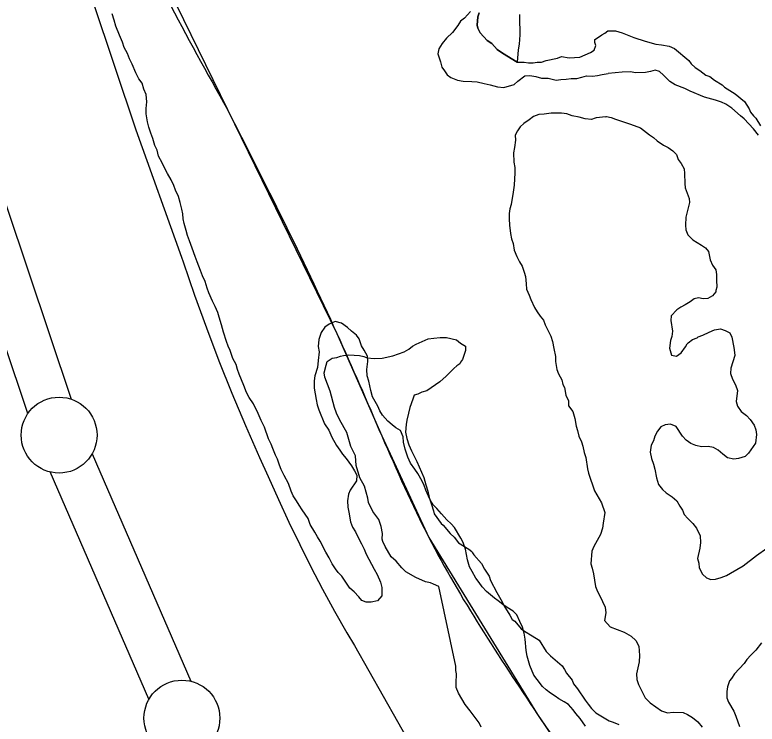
# Model space of a CAD drawing. Extents: x 3172231 to 3210228, y 940198 to 965780.
# Drawn here: x 3186086.2 to 3186575.5, y 953279.8 to 953747.2 of the extents above; entities that cross this region are included whole.
import ezdxf

# ---------------------------------------------------------------- set-up
doc = ezdxf.new("R2010")
doc.units = 0
for name, color, linetype in [('V-BORW-LINE', 7, 'Continuous'), ('V-LEVE-TOET', 7, 'Continuous'), ('V-SITE-VEGE', 7, 'Continuous'), ('V-SURV-LINE', 7, 'Continuous'), ('V-TOPO-SHOR', 7, 'Continuous'), ('V-WETL-SWMP', 7, 'Continuous')]:
    doc.layers.add(name, color=color, linetype=linetype)

msp = doc.modelspace()

# ---------------------------------------------------------------- linework, layer by layer
at = {"layer": 'V-BORW-LINE'}
for points in [[(3186153.808, 953833.219), (3186226.361, 953684.781)], [(3186226.361, 953684.781), (3186298.497, 953537.233)], [(3186298.497, 953537.233), (3186328.058, 953469.681)], [(3186328.058, 953469.681), (3186359.15, 953402.771)], [(3186359.15, 953402.771), (3186430.764, 953286.213)], [(3186430.764, 953286.213), (3186507.132, 953172.785)]]:
    msp.add_lwpolyline(points, dxfattribs=at)
for points in [[(3186122.827, 953951.45), (3186153.808, 953833.219), (3186226.361, 953684.781)], [(3186226.361, 953684.781), (3186298.497, 953537.233), (3186328.058, 953469.681)], [(3186328.058, 953469.681), (3186359.15, 953402.771), (3186430.764, 953286.213)], [(3186430.764, 953286.213), (3186507.132, 953172.785), (3186577.264, 953051.561)]]:
    msp.add_spline(points, degree=3, dxfattribs=at)
at = {"layer": 'V-LEVE-TOET'}
msp.add_lwpolyline([(3186137.585, 953755.944), (3186166.052, 953671.495), (3186195.987, 953587.554), (3186197.155, 953584.373), (3186197.155, 953584.373), (3186204.616, 953562.529), (3186212.459, 953540.818), (3186220.678, 953519.247), (3186229.271, 953497.823), (3186238.236, 953476.552), (3186247.57, 953455.439), (3186253.288, 953442.973), (3186253.288, 953442.973), (3186259.924, 953427.883), (3186266.822, 953412.908), (3186273.977, 953398.056), (3186281.391, 953383.331), (3186289.059, 953368.737), (3186296.978, 953354.28), (3186305.15, 953339.961), (3186310.139, 953331.492), (3186310.139, 953331.492), (3186366.873, 953231.37)], dxfattribs=at)
at = {"layer": 'V-SITE-VEGE'}
for points in [[(3186392.364, 953748.42), (3186391.381, 953745.895), (3186390.928, 953740.351), (3186391.451, 953738.342), (3186392.987, 953735.335), (3186397.568, 953730.344), (3186400.605, 953728.36), (3186404.169, 953724.364), (3186407.716, 953721.88), (3186417.337, 953715.928), (3186421.867, 953715.969), (3186424.892, 953715.494), (3186427.913, 953715.523), (3186430.426, 953716.049), (3186433.447, 953716.078), (3186436.457, 953717.114), (3186443.994, 953718.693), (3186446.503, 953719.725), (3186451.547, 953718.765), (3186458.59, 953719.334), (3186465.611, 953722.421), (3186468.113, 953723.955), (3186469.092, 953726.984), (3186468.568, 953728.993), (3186468.55, 953731.006), (3186471.052, 953732.542), (3186473.053, 953734.07), (3186475.056, 953735.096), (3186477.057, 953736.626), (3186482.091, 953736.675), (3186486.635, 953735.204), (3186494.215, 953732.253), (3186501.791, 953729.808), (3186508.856, 953727.858), (3186512.387, 953727.389), (3186517.431, 953726.429), (3186520.968, 953724.952), (3186530.608, 953716.985), (3186532.138, 953714.986), (3186534.677, 953712.494), (3186537.717, 953710.507), (3186541.774, 953707.523), (3186544.299, 953706.54), (3186547.344, 953704.052), (3186552.407, 953701.078), (3186553.929, 953699.581), (3186561.021, 953695.117), (3186567.112, 953690.14), (3186570.175, 953685.133), (3186571.201, 953683.13), (3186573.239, 953680.631), (3186574.765, 953679.134), (3186577.831, 953674.129)], [(3186306.291, 953523.124), (3186313.375, 953522.773), (3186316.297, 953521.968), (3186318.386, 953521.155), (3186322.974, 953520.781), (3186328.387, 953520.834), (3186335.45, 953522.564), (3186342.925, 953525.133), (3186345.825, 953526.824), (3186348.303, 953528.932), (3186350.794, 953530.204), (3186358.672, 953533.609), (3186362.418, 953534.062), (3186366.58, 953534.517), (3186370.743, 953534.556), (3186377.424, 953532.952), (3186379.941, 953530.894), (3186383.291, 953528.842), (3186383.32, 953525.925), (3186381.292, 953520.076), (3186380.058, 953518.399), (3186379.652, 953517.145), (3186377.582, 953515.876), (3186375.515, 953514.19), (3186370.565, 953509.148), (3186366.434, 953505.359), (3186357.743, 953499.447), (3186354.419, 953498.582), (3186351.932, 953497.311), (3186349.44, 953496.455), (3186348.631, 953493.948), (3186346.599, 953488.514), (3186345.801, 953484.756), (3186344.594, 953480.165), (3186344.205, 953477.244), (3186343.835, 953472.243), (3186344.707, 953468.088), (3186345.995, 953463.932), (3186347.699, 953459.783), (3186351.099, 953452.736), (3186355.776, 953442.367), (3186357.073, 953437.38), (3186358.361, 953433.227), (3186359.233, 953429.069), (3186360.942, 953424.504), (3186362.23, 953420.351), (3186362.666, 953418.272), (3186367.307, 953412.069), (3186368.566, 953410.83), (3186373.199, 953405.46), (3186375.724, 953402.984), (3186378.671, 953399.263), (3186385.374, 953395.158), (3186387.473, 953393.514), (3186387.895, 953392.684), (3186388.741, 953391.439), (3186393.791, 953385.658), (3186395.909, 953381.926), (3186398.868, 953377.376), (3186399.727, 953374.467), (3186403.968, 953366.593), (3186407.357, 953360.377), (3186408.629, 953357.891), (3186412.436, 953351.677)], [(3186393.552, 953277.777), (3186392.274, 953280.681), (3186386.369, 953288.54), (3186382.996, 953292.676), (3186378.765, 953300.131), (3186377.065, 953303.865), (3186377.037, 953306.781), (3186377.393, 953313.032), (3186376.959, 953315.108), (3186376.93, 953318.025), (3186365.611, 953370.4), (3186362.265, 953372.034), (3186360.176, 953372.85), (3186356.835, 953373.65), (3186350.56, 953376.507), (3186343.861, 953380.194), (3186341.34, 953382.67), (3186337.549, 953387.214), (3186334.191, 953390.1), (3186330.379, 953396.727), (3186328.681, 953400.045), (3186328.249, 953401.708), (3186328.63, 953405.46), (3186327.756, 953410.033), (3186326.048, 953414.598), (3186322.249, 953419.976), (3186319.277, 953425.78), (3186318.835, 953428.692), (3186316.676, 953436.585), (3186313.713, 953441.974), (3186311.136, 953450.278), (3186310.661, 953456.523), (3186307.687, 953462.74), (3186305.103, 953471.883), (3186300.444, 953480.169), (3186298.318, 953484.73), (3186297.034, 953488.467), (3186294.017, 953499.268), (3186290.601, 953508.4), (3186290.156, 953511.311), (3186291.361, 953516.32), (3186292.17, 953518.827), (3186295.481, 953520.94), (3186298.394, 953521.385), (3186300.884, 953522.241), (3186302.963, 953522.677), (3186306.291, 953523.124)], [(3186412.436, 953351.677), (3186414.132, 953348.777), (3186415.807, 953347.546), (3186420.018, 953342.584), (3186422.117, 953340.94), (3186427.141, 953338.07), (3186431.751, 953335.197), (3186436.402, 953327.742), (3186439.343, 953324.855), (3186446.902, 953318.262), (3186448.594, 953315.778), (3186449.866, 953313.292), (3186453.657, 953308.745), (3186454.513, 953306.255), (3186457.044, 953302.945), (3186462.111, 953295.495), (3186464.216, 953293.016), (3186466.325, 953290.121), (3186469.27, 953287.233), (3186478.065, 953281.9), (3186480.569, 953281.091), (3186484.336, 953279.459)]]:
    msp.add_lwpolyline(points, dxfattribs=at)
at = {"layer": 'V-SURV-LINE'}
for points in [[(3185867.888, 954255.769), (3186123.254, 953493.937)], [(3186094.804, 953484.419), (3185839.438, 954246.25)], [(3186137.101, 953457.868), (3186202.146, 953308.062)], [(3186174.621, 953296.13), (3186109.576, 953445.936)]]:
    msp.add_lwpolyline(points, dxfattribs=at)
for centre in [(3186115.38, 953470.232), (3186196.342, 953283.766)]:
    msp.add_circle(centre, 25, dxfattribs=at)
at = {"layer": 'V-TOPO-SHOR'}
for points in [[(3186386.492, 953749.282), (3186382.566, 953745.078), (3186380.074, 953742.98), (3186378.28, 953740.171), (3186374.702, 953735.608), (3186370.778, 953731.757), (3186367.919, 953728.249), (3186365.767, 953724.735), (3186365.029, 953721.56), (3186366.748, 953716.244), (3186367.776, 953712.699), (3186369.521, 953710.208), (3186371.263, 953707.718), (3186373.721, 953705.928), (3186377.946, 953704.124), (3186381.827, 953703.38), (3186387.482, 953703.327), (3186391.012, 953702.94), (3186395.596, 953701.838), (3186399.477, 953701.097), (3186404.412, 953699.637), (3186408.65, 953699.243), (3186415.383, 953701.302), (3186417.878, 953703.401), (3186422.504, 953706.891), (3186425.687, 953707.214), (3186429.57, 953706.473), (3186433.447, 953705.375), (3186437.688, 953705.336), (3186442.978, 953704.228), (3186446.163, 953704.552), (3186449.7, 953704.871), (3186452.884, 953705.197)], [(3186209.932, 953575.26), (3186208.552, 953578.807), (3186206.483, 953584.482), (3186205.101, 953588.029), (3186203.03, 953593.349), (3186201.31, 953598.314), (3186199.93, 953601.861), (3186199.252, 953605.048), (3186197.88, 953609.654), (3186197.204, 953612.842), (3186196.878, 953616.027), (3186196.2, 953619.214), (3186195.18, 953623.463), (3186194.156, 953627.361), (3186192.076, 953631.62), (3186191.044, 953634.811), (3186189.311, 953638.362), (3186186.876, 953642.626), (3186185.137, 953645.823), (3186183.407, 953649.727), (3186180.971, 953653.991), (3186179.947, 953657.888), (3186178.563, 953661.081), (3186177.193, 953665.689), (3186175.813, 953669.236), (3186174.434, 953673.135), (3186173.76, 953676.676), (3186172.749, 953681.989), (3186172.782, 953685.522), (3186173.175, 953689.759), (3186172.865, 953694.709), (3186171.133, 953698.26), (3186170.109, 953702.158), (3186168.014, 953705.004), (3186165.929, 953708.912), (3186163.508, 953714.589), (3186161.774, 953718.14), (3186160.391, 953721.687), (3186158.308, 953725.595), (3186157.28, 953729.138), (3186155.204, 953733.752), (3186152.785, 953739.781), (3186151.761, 953743.681), (3186150.387, 953747.935)], [(3186576.522, 953667.78), (3186573.129, 953672.157), (3186566.895, 953678.626), (3186564.58, 953680.721), (3186558.891, 953685.608), (3186554.807, 953688.391), (3186551.975, 953689.601), (3186548.08, 953690.976), (3186540.828, 953693.026), (3186531.444, 953696.819), (3186527.897, 953698.725), (3186521.523, 953701.136), (3186517.976, 953703.219), (3186513.88, 953707.415), (3186511.209, 953709.86), (3186508.203, 953710.714), (3186505.213, 953709.805), (3186501.868, 953709.068), (3186495.342, 953709.006), (3186491.985, 953709.504), (3186486.517, 953709.453), (3186477.358, 953708.562)], [(3186452.884, 953705.197), (3186456.772, 953705.16), (3186459.962, 953706.19), (3186463.149, 953706.868), (3186467.036, 953706.833), (3186470.221, 953707.157), (3186473.407, 953707.835), (3186477.358, 953708.562)], [(3186475.869, 953679.982), (3186469.502, 953679.333), (3186468.791, 953678.987), (3186466.311, 953678.303), (3186462.074, 953678.696), (3186458.197, 953679.791), (3186453.609, 953680.539), (3186450.089, 953681.987), (3186446.556, 953682.374), (3186439.843, 953682.435), (3186435.243, 953681.772), (3186431.704, 953681.45), (3186428.157, 953680.07), (3186425.31, 953677.975), (3186421.753, 953675.534), (3186419.26, 953673.437), (3186417.466, 953670.625), (3186416.027, 953667.811), (3186416.35, 953664.626), (3186415.599, 953659.686), (3186414.859, 953656.16), (3186415.156, 953650.147), (3186415.832, 953646.608), (3186415.797, 953643.073), (3186415.369, 953634.948), (3186414.62, 953630.361), (3186413.485, 953622.243), (3186412.398, 953619.425), (3186412.015, 953616.246), (3186411.984, 953612.713), (3186412.297, 953608.47), (3186412.955, 953603.161), (3186413.628, 953599.62), (3186414.659, 953596.43), (3186415.326, 953592.182), (3186417.055, 953587.924), (3186418.789, 953584.375), (3186420.53, 953581.53), (3186421.908, 953577.631), (3186422.943, 953574.795), (3186423.25, 953569.843), (3186423.569, 953566.306), (3186425.302, 953562.402), (3186426.334, 953559.566), (3186428.759, 953554.241), (3186430.502, 953551.396), (3186432.595, 953548.549), (3186434.692, 953546.057), (3186435.722, 953542.866), (3186437.807, 953538.959), (3186439.542, 953535.41), (3186440.57, 953531.864), (3186441.588, 953527.261), (3186442.599, 953521.95), (3186442.569, 953518.77), (3186443.58, 953513.459), (3186444.615, 953510.621), (3186446.699, 953506.715), (3186447.375, 953503.526), (3186448.522, 953501.544)], [(3186475.869, 953679.982), (3186476.207, 953680.072), (3186479.211, 953679.57), (3186482.22, 953678.364), (3186492.13, 953675.106), (3186498.68, 953672.697), (3186504.545, 953667.989), (3186507.208, 953666.248), (3186509.52, 953664.155), (3186513.782, 953661.196), (3186516.794, 953659.811), (3186519.989, 953657.548), (3186522.305, 953655.101), (3186523.571, 953651.937), (3186525.361, 953649.131), (3186527.333, 953645.621), (3186527.714, 953642.626), (3186527.776, 953636.099), (3186527.98, 953633.101), (3186530.69, 953626.249), (3186530.893, 953623.426), (3186528.513, 953613.879), (3186528.21, 953608.585), (3186528.591, 953605.588), (3186529.856, 953602.248), (3186533.24, 953598.928), (3186538.917, 953595.453), (3186541.403, 953593.712), (3186543.541, 953591.263), (3186544.653, 953585.629), (3186546.095, 953582.288), (3186548.241, 953579.134), (3186548.798, 953576.14), (3186548.659, 953572.257), (3186548.878, 953567.674), (3186548.192, 953565.55), (3186548.368, 953565.552), (3186548.2, 953564.667), (3186546.109, 953562.003), (3186543.127, 953560.211), (3186539.953, 953560.006), (3186536.949, 953560.682), (3186533.955, 953560.125), (3186531.329, 953557.983), (3186528.171, 953556.012), (3186525.187, 953554.575), (3186522.555, 953552.787), (3186518.887, 953548.869), (3186518.742, 953545.695), (3186519.688, 953538.824), (3186519.371, 953535.115), (3186518.334, 953532.637), (3186517.677, 953527.514), (3186519.131, 953522.941), (3186522.312, 953522.265), (3186525.468, 953524.412), (3186528.255, 953528.317), (3186529.469, 953530.445), (3186529.994, 953530.982), (3186532.971, 953533.126), (3186535.959, 953534.388), (3186536.658, 953535.1), (3186539.822, 953536.188), (3186543.863, 953538.166), (3186547.377, 953539.61), (3186551.428, 953540.177), (3186554.437, 953539.147), (3186557.451, 953537.589), (3186558.889, 953534.779), (3186560.187, 953527.912), (3186560.763, 953522.976), (3186560.767, 953522.624), (3186558.197, 953514.309), (3186558.053, 953510.778), (3186559.323, 953507.088), (3186561.297, 953503.399), (3186562.567, 953499.709), (3186561.754, 953492.291), (3186562.487, 953489.299), (3186564.992, 953485.795), (3186568.543, 953483.181), (3186570.862, 953480.558), (3186573.542, 953476.702), (3186574.63, 953473.711), (3186575.189, 953470.541), (3186574.359, 953464.889), (3186569.833, 953458.321), (3186567.56, 953456.181), (3186563.163, 953454.729), (3186560.169, 953454.348), (3186555.925, 953455.368), (3186552.905, 953457.633), (3186549.882, 953460.25), (3186546.689, 953462.161), (3186543.156, 953462.656), (3186538.923, 953462.617), (3186535.036, 953463.287), (3186531.847, 953464.668), (3186528.826, 953466.933), (3186526.334, 953469.556), (3186522.215, 953475.868)], [(3186297.304, 953545.115), (3186293.401, 953543.384), (3186290.554, 953541.291), (3186288.047, 953537.779), (3186286.593, 953533.2), (3186286.196, 953528.608), (3186286.869, 953525.067), (3186286.112, 953519.419), (3186285.714, 953514.827), (3186283.896, 953509.189), (3186283.513, 953506.013), (3186283.468, 953501.065), (3186284.811, 953493.63), (3186285.485, 953490.089), (3186286.517, 953486.899), (3186290.318, 953477.674), (3186293.108, 953473.408), (3186295.184, 953468.794), (3186298.318, 953463.463), (3186300.409, 953460.262), (3186302.152, 953457.774), (3186304.599, 953454.923), (3186308.089, 953449.942), (3186310.18, 953446.741), (3186311.566, 953443.903), (3186311.529, 953440.014), (3186307.235, 953434.046), (3186306.147, 953431.228), (3186305.402, 953426.995), (3186305.715, 953422.749), (3186306.393, 953419.562), (3186307.395, 953413.191), (3186308.775, 953409.644), (3186310.866, 953406.445), (3186312.25, 953403.25), (3186314.681, 953398.634), (3186316.416, 953395.083), (3186317.8, 953391.89), (3186321.272, 953385.142), (3186323.011, 953381.945), (3186325.097, 953378.391), (3186327.172, 953373.425), (3186328.198, 953369.88), (3186328.147, 953364.225), (3186325.29, 953361.071), (3186321.04, 953360.05), (3186317.86, 953360.08), (3186315.042, 953361.166), (3186312.945, 953363.658), (3186309.793, 953366.869), (3186306.989, 953369.37), (3186304.898, 953372.571), (3186301.76, 953377.193), (3186299.309, 953379.69), (3186297.564, 953382.18), (3186295.473, 953385.381), (3186293.388, 953389.289), (3186291.305, 953393.194), (3186287.484, 953400.299), (3186285.741, 953403.141), (3186284.004, 953406.338), (3186280.869, 953411.315), (3186279.493, 953415.216), (3186275.657, 953420.908), (3186273.566, 953424.109), (3186271.825, 953426.952), (3186269.734, 953430.153), (3186268.349, 953433.345), (3186266.627, 953438.31), (3186263.85, 953443.637), (3186261.765, 953447.544), (3186260.731, 953450.381), (3186259.355, 953454.28), (3186257.966, 953457.121), (3186256.24, 953461.378), (3186255.205, 953464.217), (3186253.471, 953467.766), (3186250.714, 953475.567), (3186248.633, 953479.829), (3186246.557, 953484.443), (3186243.433, 953490.833), (3186240.646, 953495.099), (3186238.907, 953498.296), (3186237.185, 953502.908), (3186234.072, 953510.358), (3186233.042, 953513.547), (3186232.01, 953516.74), (3186229.927, 953520.645), (3186228.209, 953525.962), (3186226.82, 953528.805), (3186225.79, 953531.993), (3186223.726, 953538.021), (3186222.357, 953542.981), (3186220.989, 953547.943), (3186219.957, 953551.132), (3186218.227, 953555.038), (3186216.492, 953558.589), (3186214.067, 953563.912), (3186213.037, 953567.102), (3186211.663, 953571.356), (3186209.932, 953575.26)], [(3186462.367, 953278.512), (3186458.879, 953283.493), (3186456.079, 953286.7), (3186454.336, 953289.191), (3186451.189, 953292.752), (3186448.377, 953294.546), (3186444.858, 953296.346), (3186442.403, 953298.136), (3186439.241, 953300.287), (3186436.433, 953302.433), (3186433.979, 953304.575), (3186430.487, 953309.204), (3186428.392, 953312.051), (3186425.626, 953318.436), (3186423.913, 953324.461), (3186423.244, 953328.357), (3186422.605, 953335.785), (3186421.933, 953339.678), (3186420.909, 953343.575), (3186419.178, 953347.479), (3186417.098, 953351.739), (3186414.646, 953354.235), (3186410.782, 953356.746), (3186407.972, 953358.538), (3186404.814, 953361.043), (3186402.356, 953362.833), (3186397.095, 953367.121), (3186394.295, 953370.328), (3186392.202, 953373.175), (3186390.107, 953376.022), (3186387.672, 953380.286), (3186385.935, 953383.483), (3186384.563, 953388.091), (3186383.216, 953395.173), (3186381.841, 953399.426), (3186380.101, 953402.269), (3186375.925, 953409.378), (3186373.828, 953411.87), (3186371.024, 953414.371), (3186367.526, 953418.291), (3186364.376, 953421.854), (3186361.927, 953424.351), (3186360.186, 953427.193), (3186358.797, 953430.034), (3186357.067, 953433.937), (3186356.037, 953437.128), (3186354.648, 953439.969), (3186351.867, 953444.943), (3186349.774, 953447.79), (3186346.982, 953451.704), (3186345.252, 953455.607), (3186343.534, 953460.924), (3186342.516, 953465.528), (3186342.194, 953469.067), (3186340.468, 953473.322), (3186337.301, 953475.118), (3186334.846, 953476.908), (3186332.04, 953479.409), (3186328.542, 953483.329), (3186326.801, 953486.174), (3186325.417, 953489.366), (3186321.939, 953495.408), (3186320.917, 953499.658), (3186319.56, 953505.679), (3186318.532, 953509.224), (3186318.218, 953513.467), (3186318.974, 953518.761), (3186318.652, 953522.298), (3186316.57, 953526.206), (3186314.829, 953529.048), (3186313.104, 953533.661), (3186311.359, 953536.151), (3186308.201, 953538.654), (3186305.398, 953541.154), (3186301.535, 953544.017), (3186297.304, 953545.115)], [(3186448.522, 953501.544), (3186449.403, 953496.555), (3186451.105, 953492.821), (3186451.135, 953489.489), (3186454.087, 953485.768), (3186455.379, 953481.199), (3186456.257, 953476.208), (3186457.118, 953473.302), (3186457.986, 953469.56), (3186459.688, 953465.829), (3186460.546, 953462.921), (3186461.418, 953458.763), (3186462.698, 953455.443), (3186463.602, 953447.954), (3186464.462, 953445.048), (3186468.32, 953433.419), (3186472.975, 953425.551), (3186475.115, 953419.323), (3186473.932, 953412.231), (3186473.547, 953408.894), (3186472.336, 953404.718), (3186467.829, 953396.762), (3186466.606, 953393.835), (3186465.852, 953385.498), (3186466.713, 953382.59), (3186467.581, 953378.85), (3186468.908, 953370.531), (3186470.188, 953367.211), (3186471.882, 953364.311), (3186475.283, 953356.846), (3186475.734, 953353.103), (3186474.948, 953348.095), (3186478.734, 953343.967), (3186487.934, 953340.305), (3186492.538, 953337.847), (3186495.481, 953334.959), (3186497.596, 953331.23), (3186498.071, 953324.988), (3186497.695, 953320.818), (3186496.101, 953312.89), (3186496.136, 953309.142), (3186497.418, 953305.823), (3186501.664, 953297.114), (3186505.027, 953293.813), (3186512.575, 953288.47), (3186516.336, 953287.255), (3186520.079, 953287.708), (3186526.748, 953287.352), (3186529.674, 953286.129), (3186533.025, 953284.079), (3186536.383, 953281.195), (3186539.331, 953277.89)], [(3186522.215, 953475.868), (3186518.32, 953477.42), (3186514.974, 953477.035), (3186511.988, 953475.598), (3186509.895, 953472.931), (3186508.162, 953469.562), (3186507.132, 953466.554), (3186505.749, 953463.541), (3186505.086, 953458.949), (3186505.831, 953454.722), (3186507.277, 953451.032), (3186508.191, 953447.69), (3186509.125, 953442.051), (3186510.4, 953437.654), (3186513.077, 953434.326), (3186515.568, 953432.233), (3186519.473, 953429.624), (3186522.498, 953426.831), (3186524.47, 953423.32), (3186526.26, 953420.691), (3186527.522, 953417.881), (3186529.838, 953415.255), (3186533.221, 953411.936), (3186535.544, 953408.958), (3186538.061, 953403.864), (3186538.102, 953399.455), (3186537.782, 953395.748), (3186536.259, 953389.031), (3186536.994, 953385.863), (3186537.377, 953382.69), (3186539.529, 953378.654), (3186542.2, 953376.208), (3186545.03, 953375.176), (3186548.028, 953375.381), (3186551.901, 953376.298), (3186555.239, 953377.74), (3186558.047, 953379.18), (3186566.292, 953384.195), (3186575.05, 953390.98), (3186581.884, 953395.808)], [(3186578.41, 953333.325), (3186574.575, 953328.527), (3186571.429, 953325.324), (3186568.811, 953322.299), (3186567.071, 953319.812), (3186560.607, 953312.874), (3186558.696, 953309.855), (3186557.3, 953308.256), (3186555.925, 953304.362), (3186555.6, 953301.36), (3186555.639, 953297.127), (3186556.724, 953294.315), (3186560.13, 953288.347), (3186561.574, 953285.009), (3186563.931, 953278.15)]]:
    msp.add_lwpolyline(points, dxfattribs=at)
at = {"layer": 'V-WETL-SWMP'}
msp.add_lwpolyline([(3186418.925, 953747.323), (3186418.876, 953742.022), (3186419.186, 953737.425), (3186419.154, 953733.891), (3186418.745, 953727.886), (3186418.002, 953724.005), (3186417.337, 953715.928), (3186407.716, 953721.88), (3186404.168, 953724.364), (3186400.606, 953728.359), (3186397.567, 953730.344), (3186392.989, 953735.336), (3186391.451, 953738.342), (3186390.928, 953740.351), (3186391.38, 953745.894), (3186392.363, 953748.42)], dxfattribs=at)

doc.saveas('drawing.dxf')
